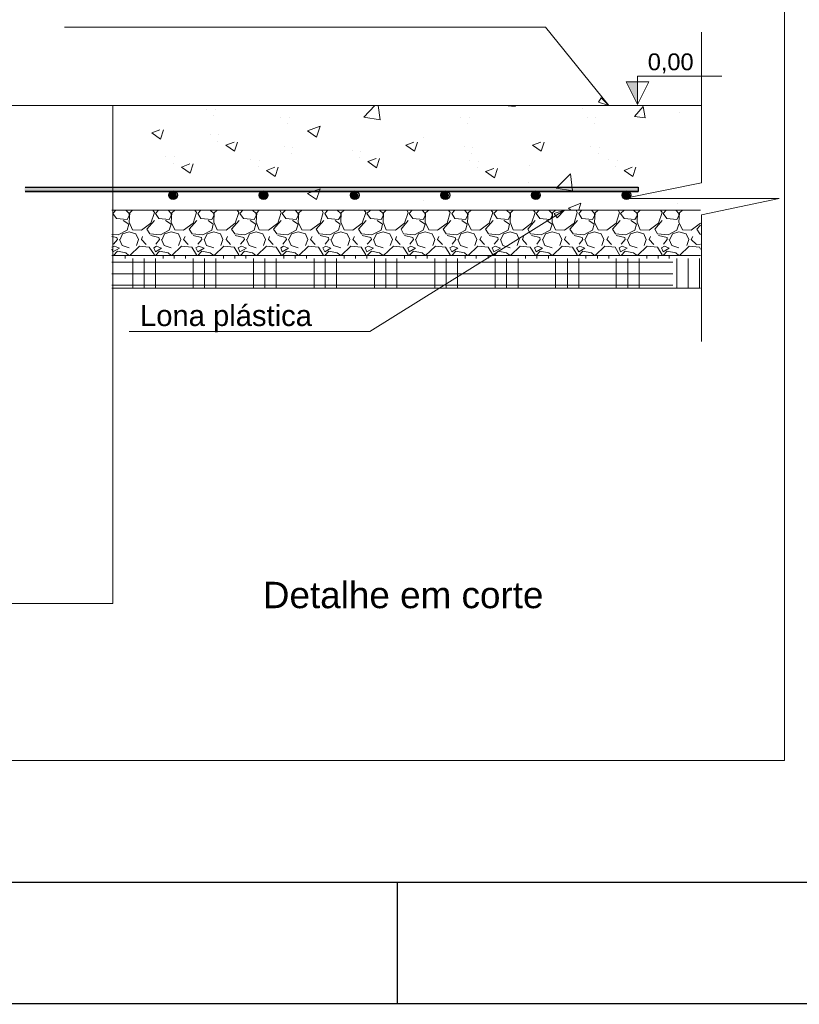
# Model space of a CAD drawing. Header units: millimetres. Extents: x 10 to 1250, y -62 to 528.
# Tile 901 of 909: x 1174.36 to 1180.81, y 68.52 to 76.67. Entities that reach past the tile are written whole.
import ezdxf

# ---------------------------------------------------------------- set-up
doc = ezdxf.new("R2010")
doc.units = ezdxf.units.MM
doc.header["$LTSCALE"] = 0.05
for name, color, linetype, lineweight in [('Cotas', 9, 'Continuous', 5), ('DT-Armadura', 2, 'Continuous', 30), ('DT-Cotas', 9, 'Continuous', 5), ('DT-Forma', 5, 'Continuous', 5)]:
    doc.layers.add(name, color=color, linetype=linetype, lineweight=lineweight)
for name, color, linetype in [('FOLHA_PADRÃO', 7, 'Continuous'), ('PDF_MASP_BLOCO DETALHAMENTO', 7, 'Continuous'), ('PDF_Text', 7, 'Continuous')]:
    doc.layers.add(name, color=color, linetype=linetype)
doc.styles.add('PDF Arial', font='arial.ttf')

# ---------------------------------------------------------------- blocks, each defined once
blk = doc.blocks.new('A1')
at = {"layer": 'FOLHA_PADRÃO', "color": 1, "linetype": 'Continuous'}
for points in [[(-84.1, 0), (0, 0), (0, 59.4), (-84.1, 59.4), (-84.1, 0)], [(-72.5, 1), (-72.5, -0.0076)]]:
    blk.add_lwpolyline(points, dxfattribs=at)
at = {"layer": 'FOLHA_PADRÃO', "color": 6, "linetype": 'Continuous'}
blk.add_lwpolyline([(-83.1, 58.4), (-1, 58.4), (-1, 1), (-83.1, 1), (-83.1, 58.4)], dxfattribs=at)

msp = doc.modelspace()

# ---------------------------------------------------------------- hatches: boundary and pattern name
at = {"layer": 'DT-Armadura'}
for points in [[(1174.3969, 75.2469), (1179.4712, 75.2469), (1179.4712, 75.2808), (1174.3969, 75.2808)], [(1175.6483, 75.1876), (1175.6568, 75.2131), (1175.6483, 75.2385), (1175.6229, 75.2469), (1175.5975, 75.2385), (1175.589, 75.2131), (1175.5975, 75.1876), (1175.6229, 75.1792)], [(1176.3723, 75.2469), (1176.3511, 75.2385), (1176.3384, 75.2131), (1176.3511, 75.1876), (1176.3723, 75.1792), (1176.3977, 75.1876), (1176.4104, 75.2131), (1176.3977, 75.2385)], [(1177.1258, 75.2469), (1177.1004, 75.2385), (1177.0877, 75.2131), (1177.1004, 75.1876), (1177.1258, 75.1792), (1177.147, 75.1876), (1177.1597, 75.2131), (1177.147, 75.2385)], [(1177.8963, 75.1876), (1177.909, 75.2131), (1177.8963, 75.2385), (1177.8752, 75.2469), (1177.8498, 75.2385), (1177.8413, 75.2131), (1177.8498, 75.1876), (1177.8752, 75.1792)], [(1178.6245, 75.2469), (1178.5991, 75.2385), (1178.5907, 75.2131), (1178.5991, 75.1876), (1178.6245, 75.1792), (1178.6499, 75.1876), (1178.6584, 75.2131), (1178.6499, 75.2385)], [(1179.3739, 75.2469), (1179.3485, 75.2385), (1179.34, 75.2131), (1179.3485, 75.1876), (1179.3739, 75.1792), (1179.3993, 75.1876), (1179.4077, 75.2131), (1179.3993, 75.2385)]]:
    msp.add_hatch(color=256, dxfattribs=at).paths.add_polyline_path(points)

# ---------------------------------------------------------------- linework, layer by layer
at = {"layer": 'Cotas'}
msp.add_lwpolyline([(1167.9389, 83.4984), (1180.6821, 83.4984), (1180.6821, 70.5407), (1167.9389, 70.5407)], close=True, dxfattribs=at)
at = {"layer": 'DT-Armadura'}
for points in [[(1178.5653, 75.3231), (1178.5653, 75.3231)], [(1174.4028, 75.2808), (1179.4712, 75.2808), (1179.4712, 75.2469), (1174.4028, 75.2469), (1179.4712, 75.2469)]]:
    msp.add_lwpolyline(points, dxfattribs=at)
for centre in [(1175.625, 75.2152), (1175.625, 75.2152), (1176.3744, 75.2152), (1177.128, 75.2152), (1177.8773, 75.2152), (1177.8773, 75.2152), (1178.6266, 75.2152), (1179.376, 75.2152)]:
    msp.add_circle(centre, 0.036, dxfattribs=at)
at = {"layer": 'DT-Cotas'}
for points in [[(1179.9962, 76.5633), (1179.9962, 75.3189), (1179.3527, 75.1876), (1179.9962, 75.1876), (1179.3527, 75.1876)], [(1177.3206, 75.9579), (1177.3375, 75.8393), (1177.202, 75.8605), (1177.2952, 75.9579)], [(1178.3663, 75.9579), (1178.3663, 75.9579)], [(1178.3663, 75.9579), (1178.4552, 75.9494), (1178.4552, 75.9579)], [(1179.014, 75.9325), (1179.014, 75.9325)], [(1179.8142, 75.8986), (1179.8142, 75.8986)], [(1175.5466, 75.7553), (1175.5212, 75.6791), (1175.4493, 75.7299), (1175.517, 75.7553)], [(1176.1592, 75.6546), (1176.1338, 75.5784), (1176.0619, 75.6292), (1176.1296, 75.6546)], [(1177.6477, 75.6546), (1177.6223, 75.5784), (1177.5503, 75.6292), (1177.618, 75.6546)], [(1177.6931, 75.6918), (1177.6931, 75.6918)], [(1178.6958, 75.6546), (1178.6704, 75.5784), (1178.5984, 75.6292), (1178.6661, 75.6546)], [(1177.3337, 75.519), (1177.3083, 75.4428), (1177.2363, 75.4936), (1177.304, 75.519)], [(1175.7926, 75.4737), (1175.7672, 75.3975), (1175.6952, 75.4483), (1175.7629, 75.4737)], [(1176.4958, 75.446), (1176.4704, 75.3698), (1176.3984, 75.4206), (1176.4661, 75.446)], [(1178.308, 75.4363), (1178.2826, 75.3601), (1178.2106, 75.4109), (1178.2783, 75.4363)], [(1178.5737, 75.4616), (1178.5737, 75.4616)], [(1179.4528, 75.446), (1179.4274, 75.3698), (1179.3554, 75.4206), (1179.4232, 75.446)], [(1177.6931, 75.1749), (1177.6931, 75.1749)], [(1180.4831, 75.1876), (1179.9962, 75.1876), (1179.3527, 75.1876), (1179.9962, 75.1876)], [(1179.9962, 75.0522), (1180.6397, 75.1876)], [(1175.1191, 75.0903), (1179.9877, 75.0903), (1175.4959, 75.0903)], [(1175.153, 75.0903), (1175.1276, 75.0649), (1175.1572, 75.0225), (1175.2461, 75.0141), (1175.263, 75.0437), (1175.263, 75.0649), (1175.2334, 75.0903), (1175.2249, 75.0903)], [(1175.2885, 75.0903), (1175.2673, 75.0691), (1175.263, 74.9929), (1175.2885, 74.9294), (1175.3647, 74.9252), (1175.4409, 74.9844), (1175.4705, 75.0733), (1175.4578, 75.0903)], [(1175.5044, 75.0903), (1175.479, 75.0649), (1175.5086, 75.0225), (1175.5933, 75.0141), (1175.6102, 75.0437), (1175.6102, 75.0649), (1175.5848, 75.0903), (1175.5721, 75.0903)], [(1175.6398, 75.0903), (1175.6144, 75.0691), (1175.6102, 74.9929), (1175.6398, 74.9294), (1175.7118, 74.9252), (1175.7922, 74.9844), (1175.8177, 75.0733), (1175.805, 75.0903)], [(1175.8558, 75.0903), (1175.8304, 75.0649), (1175.8558, 75.0225), (1175.9447, 75.0141), (1175.9616, 75.0437), (1175.9616, 75.0649), (1175.932, 75.0903), (1175.9235, 75.0903)], [(1175.9912, 75.0903), (1175.9658, 75.0691), (1175.9616, 74.9929), (1175.9912, 74.9294), (1176.0632, 74.9252), (1176.1394, 74.9844), (1176.169, 75.0733), (1176.1563, 75.0903)], [(1176.2029, 75.0903), (1176.1775, 75.0649), (1176.2071, 75.0225), (1176.296, 75.0141), (1176.313, 75.0437), (1176.313, 75.0649), (1176.2833, 75.0903), (1176.2749, 75.0903)], [(1176.3384, 75.0903), (1176.3172, 75.0691), (1176.313, 74.9929), (1176.3384, 74.9294), (1176.4146, 74.9252), (1176.4908, 74.9844), (1176.5204, 75.0733), (1176.5077, 75.0903)], [(1176.5543, 75.0903), (1176.5289, 75.0649), (1176.5585, 75.0225), (1176.6432, 75.0141), (1176.6601, 75.0437), (1176.6601, 75.0649), (1176.6347, 75.0903), (1176.622, 75.0903)], [(1176.6898, 75.0903), (1176.6644, 75.0691), (1176.6601, 74.9929), (1176.6898, 74.9294), (1176.7617, 74.9252), (1176.8422, 74.9844), (1176.8676, 75.0733), (1176.8549, 75.0903)], [(1176.9057, 75.0903), (1176.8803, 75.0649), (1176.9057, 75.0225), (1176.9946, 75.0141), (1177.0115, 75.0437), (1177.0115, 75.0649), (1176.9819, 75.0903), (1176.9734, 75.0903)], [(1177.0412, 75.0903), (1177.0158, 75.0691), (1177.0115, 74.9929), (1177.0412, 74.9294), (1177.1131, 74.9252), (1177.1893, 74.9844), (1177.219, 75.0733), (1177.2063, 75.0903)], [(1177.2571, 75.0903), (1177.2274, 75.0649), (1177.2571, 75.0225), (1177.346, 75.0141), (1177.3629, 75.0437), (1177.3629, 75.0649), (1177.3333, 75.0903), (1177.3248, 75.0903)], [(1177.3883, 75.0903), (1177.3671, 75.0691), (1177.3629, 74.9929), (1177.3883, 74.9294), (1177.4645, 74.9252), (1177.5407, 74.9844), (1177.5704, 75.0733), (1177.5577, 75.0903)], [(1177.6042, 75.0903), (1177.5788, 75.0649), (1177.6085, 75.0225), (1177.6931, 75.0141), (1177.7101, 75.0437), (1177.7101, 75.0649), (1177.6847, 75.0903), (1177.672, 75.0903)], [(1177.7397, 75.0903), (1177.7143, 75.0691), (1177.7101, 74.9929), (1177.7397, 74.9294), (1177.8117, 74.9252), (1177.8921, 74.9844), (1177.9175, 75.0733), (1177.9048, 75.0903)], [(1177.9556, 75.0903), (1177.9302, 75.0649), (1177.9556, 75.0225), (1178.0445, 75.0141), (1178.0615, 75.0437), (1178.0615, 75.0649), (1178.0361, 75.0903), (1178.0234, 75.0903)], [(1178.0911, 75.0903), (1178.0657, 75.0691), (1178.0615, 74.9929), (1178.0911, 74.9294), (1178.1631, 74.9252), (1178.2393, 74.9844), (1178.2689, 75.0733), (1178.2562, 75.0903)], [(1178.307, 75.0903), (1178.2774, 75.0649), (1178.307, 75.0225), (1178.3959, 75.0141), (1178.4128, 75.0437), (1178.4128, 75.0649), (1178.3832, 75.0903), (1178.3747, 75.0903)], [(1178.4382, 75.0903), (1178.4171, 75.0691), (1178.4128, 74.9929), (1178.4382, 74.9294), (1178.5145, 74.9252), (1178.5907, 74.9844), (1178.6203, 75.0733), (1178.6076, 75.0903)], [(1178.6542, 75.0903), (1178.6288, 75.0649), (1178.6584, 75.0225), (1178.7431, 75.0141), (1178.76, 75.0437), (1178.76, 75.0649), (1178.7346, 75.0903), (1178.7219, 75.0903)], [(1178.7896, 75.0903), (1178.7642, 75.0691), (1178.76, 74.9929), (1178.7896, 74.9294), (1178.8616, 74.9252), (1178.942, 74.9844), (1178.9674, 75.0733), (1178.959, 75.0903)], [(1178.9802, 75.0945), (1178.9971, 75.1495), (1178.8955, 75.1072), (1178.9124, 75.0945)], [(1179.0056, 75.0903), (1178.9802, 75.0649), (1179.0056, 75.0225), (1179.0945, 75.0141), (1179.1114, 75.0437), (1179.1114, 75.0649), (1179.086, 75.0903), (1179.0733, 75.0903)], [(1179.141, 75.0903), (1179.1156, 75.0691), (1179.1114, 74.9929), (1179.141, 74.9294), (1179.213, 74.9252), (1179.2892, 74.9844), (1179.3188, 75.0733), (1179.3061, 75.0903)], [(1179.3569, 75.0903), (1179.3273, 75.0649), (1179.3569, 75.0225), (1179.4458, 75.0141), (1179.4628, 75.0437), (1179.4628, 75.0649), (1179.4331, 75.0903), (1179.4247, 75.0903)], [(1179.4882, 75.0903), (1179.467, 75.0691), (1179.4628, 74.9929), (1179.4882, 74.9294), (1179.5644, 74.9252), (1179.6406, 74.9844), (1179.6702, 75.0733), (1179.6575, 75.0903)], [(1179.7041, 75.0903), (1179.6787, 75.0649), (1179.7083, 75.0225), (1179.793, 75.0141), (1179.8099, 75.0437), (1179.8099, 75.0649), (1179.7845, 75.0903), (1179.7761, 75.0903)], [(1179.8015, 75.1453), (1179.8015, 75.1453)], [(1179.8396, 75.0903), (1179.8142, 75.0691), (1179.8099, 74.9929), (1179.8396, 74.9294), (1179.9115, 74.9252), (1179.9877, 74.9844)], [(1175.2122, 75.0056), (1175.2588, 74.976), (1175.2461, 74.9252), (1175.1699, 74.8871), (1175.1191, 74.8913)], [(1175.5636, 75.0056), (1175.6102, 74.976), (1175.5933, 74.9252), (1175.5213, 74.8871), (1175.4324, 74.8955), (1175.407, 74.9336), (1175.4705, 75.0056)], [(1175.915, 75.0056), (1175.9574, 74.976), (1175.9447, 74.9252), (1175.8727, 74.8871), (1175.7838, 74.8955), (1175.7584, 74.9336), (1175.8219, 75.0056)], [(1176.2622, 75.0056), (1176.3087, 74.976), (1176.296, 74.9252), (1176.2198, 74.8871), (1176.1352, 74.8955), (1176.1098, 74.9336), (1176.1733, 75.0056)], [(1176.6136, 75.0056), (1176.6601, 74.976), (1176.6432, 74.9252), (1176.5712, 74.8871), (1176.4823, 74.8955), (1176.4569, 74.9336), (1176.5204, 75.0056)], [(1176.965, 75.0056), (1177.0073, 74.976), (1176.9946, 74.9252), (1176.9226, 74.8871), (1176.8337, 74.8955), (1176.8083, 74.9336), (1176.8718, 75.0056)], [(1177.3121, 75.0056), (1177.3587, 74.976), (1177.346, 74.9252), (1177.2698, 74.8871), (1177.1851, 74.8955), (1177.1597, 74.9336), (1177.2232, 75.0056)], [(1177.6635, 75.0056), (1177.7101, 74.976), (1177.6931, 74.9252), (1177.6212, 74.8871), (1177.5323, 74.8955), (1177.5111, 74.9336), (1177.5704, 75.0056)], [(1178.0149, 75.0056), (1178.0572, 74.976), (1178.0445, 74.9252), (1177.9726, 74.8871), (1177.8836, 74.8955), (1177.8582, 74.9336), (1177.9218, 75.0056)], [(1178.362, 75.0056), (1178.4086, 74.976), (1178.3959, 74.9252), (1178.3197, 74.8871), (1178.235, 74.8955), (1178.2096, 74.9336), (1178.2731, 75.0056)], [(1178.7134, 75.0056), (1178.76, 74.976), (1178.7431, 74.9252), (1178.6711, 74.8871), (1178.5822, 74.8955), (1178.561, 74.9336), (1178.6203, 75.0056)], [(1179.0648, 75.0056), (1179.1072, 74.976), (1179.0945, 74.9252), (1179.0225, 74.8871), (1178.9336, 74.8955), (1178.9082, 74.9336), (1178.9717, 75.0056)], [(1179.412, 75.0056), (1179.4585, 74.976), (1179.4458, 74.9252), (1179.3696, 74.8871), (1179.285, 74.8955), (1179.2596, 74.9336), (1179.3231, 75.0056)], [(1179.8099, 74.976), (1179.793, 74.9252), (1179.721, 74.8871), (1179.6321, 74.8955), (1179.611, 74.9336), (1179.6702, 75.0056)], [(1179.9962, 75.0522), (1179.9962, 74.0065), (1179.9962, 75.0522)], [(1175.3223, 74.7982), (1175.3393, 74.849), (1175.3181, 74.8955), (1175.263, 74.9125), (1175.208, 74.8955), (1175.1868, 74.849)], [(1175.6695, 74.7982), (1175.6906, 74.849), (1175.6695, 74.8955), (1175.6102, 74.9125), (1175.5552, 74.8955), (1175.534, 74.849)], [(1176.0209, 74.7982), (1176.0378, 74.849), (1176.0166, 74.8955), (1175.9616, 74.9125), (1175.9066, 74.8955), (1175.8854, 74.849)], [(1176.3723, 74.7982), (1176.3892, 74.849), (1176.368, 74.8955), (1176.313, 74.9125), (1176.2579, 74.8955), (1176.2368, 74.849)], [(1176.7194, 74.7982), (1176.7406, 74.849), (1176.7194, 74.8955), (1176.6601, 74.9125), (1176.6051, 74.8955), (1176.5839, 74.849)], [(1177.0708, 74.7982), (1177.0877, 74.849), (1177.0666, 74.8955), (1177.0115, 74.9125), (1176.9565, 74.8955), (1176.9353, 74.849)], [(1177.4222, 74.7982), (1177.4391, 74.849), (1177.418, 74.8955), (1177.3629, 74.9125), (1177.3079, 74.8955), (1177.2867, 74.849)], [(1177.7736, 74.7982), (1177.7905, 74.849), (1177.7693, 74.8955), (1177.7101, 74.9125), (1177.655, 74.8955), (1177.6339, 74.849)], [(1178.1207, 74.7982), (1178.1377, 74.849), (1178.1165, 74.8955), (1178.0615, 74.9125), (1178.0064, 74.8955), (1177.9853, 74.849)], [(1178.4721, 74.7982), (1178.4891, 74.849), (1178.4679, 74.8955), (1178.4128, 74.9125), (1178.3578, 74.8955), (1178.3366, 74.849)], [(1178.8235, 74.7982), (1178.8404, 74.849), (1178.8193, 74.8955), (1178.76, 74.9125), (1178.705, 74.8955), (1178.6838, 74.849)], [(1179.1707, 74.7982), (1179.1876, 74.849), (1179.1664, 74.8955), (1179.1114, 74.9125), (1179.0564, 74.8955), (1179.0352, 74.849)], [(1179.5221, 74.7982), (1179.539, 74.849), (1179.5178, 74.8955), (1179.4628, 74.9125), (1179.4077, 74.8955), (1179.3866, 74.849)], [(1179.8734, 74.7982), (1179.8904, 74.849), (1179.8692, 74.8955), (1179.8099, 74.9125), (1179.7549, 74.8955), (1179.7337, 74.849)], [(1179.9877, 74.8913), (1179.9835, 74.8955), (1179.9581, 74.9336), (1179.9877, 74.9675)], [(1175.1191, 74.8744), (1175.1614, 74.8659), (1175.1657, 74.849), (1175.1318, 74.8109)], [(1175.1826, 74.849), (1175.2038, 74.7982), (1175.263, 74.7812)], [(1175.4028, 74.8066), (1175.3647, 74.849), (1175.3731, 74.8744)], [(1175.4409, 74.8828), (1175.5086, 74.8659), (1175.5128, 74.849), (1175.4832, 74.8109)], [(1175.5298, 74.849), (1175.5509, 74.7982), (1175.6102, 74.7812)], [(1175.7499, 74.8066), (1175.7118, 74.849), (1175.7245, 74.8744)], [(1175.7922, 74.8828), (1175.86, 74.8659), (1175.8642, 74.849), (1175.8304, 74.8109)], [(1175.8812, 74.849), (1175.9023, 74.7982), (1175.9616, 74.7812)], [(1176.1013, 74.8066), (1176.0632, 74.849), (1176.0759, 74.8744)], [(1176.1394, 74.8828), (1176.2114, 74.8659), (1176.2156, 74.849), (1176.1817, 74.8109)], [(1176.2325, 74.849), (1176.2537, 74.7982), (1176.313, 74.7812)], [(1176.4527, 74.8066), (1176.4146, 74.849), (1176.4231, 74.8744)], [(1176.4908, 74.8828), (1176.5585, 74.8659), (1176.5628, 74.849), (1176.5331, 74.8109)], [(1176.5797, 74.849), (1176.6009, 74.7982), (1176.6601, 74.7812)], [(1176.7998, 74.8066), (1176.7617, 74.849), (1176.7744, 74.8744)], [(1176.8422, 74.8828), (1176.9099, 74.8659), (1176.9142, 74.849), (1176.8845, 74.8109)], [(1176.9311, 74.849), (1176.9523, 74.7982), (1177.0115, 74.7812)], [(1177.1512, 74.8066), (1177.1131, 74.849), (1177.1258, 74.8744)], [(1177.1893, 74.8828), (1177.2613, 74.8659), (1177.2655, 74.849), (1177.2317, 74.8109)], [(1177.2825, 74.849), (1177.3036, 74.7982), (1177.3629, 74.7812)], [(1177.5026, 74.8066), (1177.4645, 74.849), (1177.473, 74.8744)], [(1177.5407, 74.8828), (1177.6085, 74.8659), (1177.6127, 74.849), (1177.5831, 74.8109)], [(1177.6296, 74.849), (1177.6508, 74.7982), (1177.7101, 74.7812)], [(1177.854, 74.8066), (1177.8117, 74.849), (1177.8244, 74.8744)], [(1177.8921, 74.8828), (1177.9599, 74.8659), (1177.9641, 74.849), (1177.9345, 74.8109)], [(1177.981, 74.849), (1178.0022, 74.7982), (1178.0615, 74.7812)], [(1178.2012, 74.8066), (1178.1631, 74.849), (1178.1758, 74.8744)], [(1178.2393, 74.8828), (1178.3112, 74.8659), (1178.3155, 74.849), (1178.2816, 74.8109)], [(1178.3324, 74.849), (1178.3536, 74.7982), (1178.4128, 74.7812)], [(1178.5526, 74.8066), (1178.5145, 74.849), (1178.5229, 74.8744)], [(1178.5907, 74.8828), (1178.6584, 74.8659), (1178.6626, 74.849), (1178.633, 74.8109)], [(1178.6796, 74.849), (1178.7007, 74.7982), (1178.76, 74.7812)], [(1178.9039, 74.8066), (1178.8616, 74.849), (1178.8743, 74.8744)], [(1178.942, 74.8828), (1179.0098, 74.8659), (1179.014, 74.849), (1178.9844, 74.8109)], [(1179.031, 74.849), (1179.0521, 74.7982), (1179.1114, 74.7812)], [(1179.2511, 74.8066), (1179.213, 74.849), (1179.2257, 74.8744)], [(1179.2892, 74.8828), (1179.3612, 74.8659), (1179.3654, 74.849), (1179.3315, 74.8109)], [(1179.3823, 74.849), (1179.4035, 74.7982), (1179.4628, 74.7812)], [(1179.6025, 74.8066), (1179.5644, 74.849), (1179.5729, 74.8744)], [(1179.6406, 74.8828), (1179.7126, 74.8659), (1179.7126, 74.849), (1179.6829, 74.8109)], [(1179.7295, 74.849), (1179.7507, 74.7982), (1179.8099, 74.7812)], [(1179.9877, 74.8109), (1179.9539, 74.8066), (1179.9115, 74.849), (1179.9242, 74.8744)], [(1175.1191, 74.7685), (1175.1276, 74.7474), (1175.1826, 74.777), (1175.1403, 74.7939), (1175.1191, 74.7855)], [(1175.2588, 74.7177), (1175.2334, 74.7389), (1175.1657, 74.7516), (1175.1318, 74.7177)], [(1175.4663, 74.7177), (1175.4705, 74.722), (1175.4282, 74.7855), (1175.3477, 74.7939), (1175.2673, 74.7177)], [(1175.6102, 74.7177), (1175.5848, 74.7389), (1175.5128, 74.7516), (1175.479, 74.7177)], [(1175.8177, 74.7177), (1175.8177, 74.722), (1175.7795, 74.7855), (1175.6949, 74.7939), (1175.6144, 74.7177)], [(1175.9616, 74.7177), (1175.932, 74.7389), (1175.8642, 74.7516), (1175.8304, 74.7177)], [(1176.1648, 74.7177), (1176.169, 74.722), (1176.1309, 74.7855), (1176.0463, 74.7939), (1175.9658, 74.7177)], [(1176.3087, 74.7177), (1176.2833, 74.7389), (1176.2156, 74.7516), (1176.1817, 74.7177)], [(1176.5162, 74.7177), (1176.5204, 74.722), (1176.4781, 74.7855), (1176.3977, 74.7939), (1176.3172, 74.7177)], [(1176.6601, 74.7177), (1176.6347, 74.7389), (1176.5628, 74.7516), (1176.5289, 74.7177)], [(1176.8676, 74.7177), (1176.8676, 74.722), (1176.8295, 74.7855), (1176.7448, 74.7939), (1176.6644, 74.7177)], [(1177.0115, 74.7177), (1176.9819, 74.7389), (1176.9142, 74.7516), (1176.8803, 74.7177)], [(1177.2147, 74.7177), (1177.219, 74.722), (1177.1809, 74.7855), (1177.0962, 74.7939), (1177.0158, 74.7177)], [(1177.3629, 74.7177), (1177.3333, 74.7389), (1177.2655, 74.7516), (1177.2317, 74.7177)], [(1177.5661, 74.7177), (1177.5704, 74.722), (1177.528, 74.7855), (1177.4476, 74.7939), (1177.3671, 74.7177)], [(1177.7101, 74.7177), (1177.6847, 74.7389), (1177.6127, 74.7516), (1177.5788, 74.7177)], [(1177.9175, 74.7177), (1177.9175, 74.722), (1177.8794, 74.7855), (1177.7947, 74.7939), (1177.7143, 74.7177)], [(1178.0615, 74.7177), (1178.0361, 74.7389), (1177.9641, 74.7516), (1177.9302, 74.7177)], [(1178.2647, 74.7177), (1178.2689, 74.722), (1178.2308, 74.7855), (1178.1461, 74.7939), (1178.0657, 74.7177)], [(1178.4128, 74.7177), (1178.3832, 74.7389), (1178.3155, 74.7516), (1178.2816, 74.7177)], [(1178.6161, 74.7177), (1178.6203, 74.722), (1178.578, 74.7855), (1178.4975, 74.7939), (1178.4171, 74.7177)], [(1178.76, 74.7177), (1178.7346, 74.7389), (1178.6626, 74.7516), (1178.6288, 74.7177)], [(1178.9674, 74.7177), (1178.9674, 74.722), (1178.9293, 74.7855), (1178.8447, 74.7939), (1178.7642, 74.7177)], [(1179.1114, 74.7177), (1179.086, 74.7389), (1179.014, 74.7516), (1178.9802, 74.7177)], [(1179.3146, 74.7177), (1179.3188, 74.722), (1179.2807, 74.7855), (1179.1961, 74.7939), (1179.1156, 74.7177)], [(1179.4628, 74.7177), (1179.4331, 74.7389), (1179.3654, 74.7516), (1179.3315, 74.7177)], [(1179.666, 74.7177), (1179.6702, 74.722), (1179.6321, 74.7855), (1179.5475, 74.7939), (1179.467, 74.7177)], [(1179.8099, 74.7177), (1179.7845, 74.7389), (1179.7126, 74.7516), (1179.6787, 74.7177)], [(1179.9877, 74.7685), (1179.9793, 74.7855), (1179.8946, 74.7939), (1179.8142, 74.7177)], [(1179.9877, 74.7177), (1175.1191, 74.7177)], [(1175.1191, 74.6627), (1178.1715, 74.6627), (1179.7591, 74.6627)], [(1175.2292, 74.6923), (1175.2292, 74.7177)], [(1175.2673, 74.7177), (1175.2673, 74.7177)], [(1175.2927, 74.4468), (1175.2927, 74.6923)], [(1175.3858, 74.4468), (1175.3858, 74.6923)], [(1175.479, 74.4468), (1175.479, 74.6923)], [(1175.5425, 74.6923), (1175.5425, 74.7177)], [(1175.6144, 74.7177), (1175.6144, 74.7177)], [(1175.6356, 74.6923), (1175.6356, 74.7177)], [(1175.7287, 74.6923), (1175.7287, 74.7177)], [(1175.7922, 74.4468), (1175.7922, 74.6923)], [(1175.8854, 74.4468), (1175.8854, 74.6923)], [(1175.9658, 74.7177), (1175.9658, 74.7177)], [(1175.9785, 74.4468), (1175.9785, 74.6923)], [(1176.042, 74.6923), (1176.042, 74.7177)], [(1176.1352, 74.6923), (1176.1352, 74.7177)], [(1176.2283, 74.6923), (1176.2283, 74.7177)], [(1176.2918, 74.4468), (1176.2918, 74.6923)], [(1176.3172, 74.7177), (1176.3172, 74.7177)], [(1176.385, 74.4468), (1176.385, 74.6923)], [(1176.4781, 74.4468), (1176.4781, 74.6923)], [(1176.5416, 74.6923), (1176.5416, 74.7177)], [(1176.6347, 74.6923), (1176.6347, 74.7177)], [(1176.6644, 74.7177), (1176.6644, 74.7177)], [(1176.7279, 74.6923), (1176.7279, 74.7177)], [(1176.7914, 74.4468), (1176.7914, 74.6923)], [(1176.8845, 74.4468), (1176.8845, 74.6923)], [(1176.9777, 74.4468), (1176.9777, 74.6923)], [(1177.0158, 74.7177), (1177.0158, 74.7177)], [(1177.0412, 74.6923), (1177.0412, 74.7177)], [(1177.1343, 74.6923), (1177.1343, 74.7177)], [(1177.2274, 74.6923), (1177.2274, 74.7177)], [(1177.2909, 74.4468), (1177.2909, 74.6923)], [(1177.3671, 74.7177), (1177.3671, 74.7177)], [(1177.3841, 74.4468), (1177.3841, 74.6923)], [(1177.4772, 74.4468), (1177.4772, 74.6923)], [(1177.5407, 74.6923), (1177.5407, 74.7177)], [(1177.6339, 74.6923), (1177.6339, 74.7177)], [(1177.7143, 74.7177), (1177.7143, 74.7177)], [(1177.727, 74.6923), (1177.727, 74.7177)], [(1177.7905, 74.4468), (1177.7905, 74.6923)], [(1177.8836, 74.4468), (1177.8836, 74.4806), (1177.8836, 74.6923)], [(1177.9768, 74.4468), (1177.9768, 74.5399), (1177.9768, 74.6923)], [(1178.0403, 74.6923), (1178.0403, 74.7177)], [(1178.0657, 74.7177), (1178.0657, 74.7177)], [(1178.1334, 74.6923), (1178.1334, 74.7177)], [(1178.2308, 74.6923), (1178.2308, 74.6966), (1178.2308, 74.7177)], [(1178.2901, 74.4468), (1178.2901, 74.6923)], [(1178.3832, 74.4468), (1178.3832, 74.6923)], [(1178.4171, 74.7177), (1178.4171, 74.7177)], [(1178.4806, 74.4468), (1178.4806, 74.6923)], [(1178.5399, 74.6923), (1178.5399, 74.7177)], [(1178.633, 74.6923), (1178.633, 74.7177)], [(1178.7304, 74.6923), (1178.7304, 74.7177)], [(1178.7642, 74.7177), (1178.7642, 74.7177)], [(1178.7896, 74.4468), (1178.7896, 74.6923)], [(1178.887, 74.4468), (1178.887, 74.6923)], [(1178.9802, 74.4468), (1178.9802, 74.6923)], [(1179.0394, 74.6923), (1179.0394, 74.7177)], [(1179.1156, 74.7177), (1179.1156, 74.7177)], [(1179.1368, 74.6923), (1179.1368, 74.7177)], [(1179.2299, 74.6923), (1179.2299, 74.7177)], [(1179.2892, 74.4468), (1179.2892, 74.6923)], [(1179.3866, 74.4468), (1179.3866, 74.6923)], [(1179.467, 74.7177), (1179.467, 74.7177)], [(1179.4797, 74.4468), (1179.4797, 74.6923)], [(1179.5432, 74.6923), (1179.5432, 74.7177)], [(1179.6364, 74.6923), (1179.6364, 74.7177)], [(1179.7295, 74.6923), (1179.7295, 74.7177)], [(1179.793, 74.4468), (1179.793, 74.6923)], [(1179.8142, 74.7177), (1179.8142, 74.7177)], [(1179.8861, 74.4468), (1179.8861, 74.6923)], [(1179.9793, 74.4468), (1179.9793, 74.6923)], [(1175.1191, 74.5653), (1178.0234, 74.5653), (1179.7591, 74.5653)], [(1175.1191, 74.4722), (1179.7591, 74.4722)], [(1175.1191, 74.4468), (1179.9877, 74.4468)]]:
    msp.add_lwpolyline(points, dxfattribs=at)
for points in [[(1179.5136, 75.9494), (1179.5305, 75.8563), (1179.4416, 75.8647)], [(1176.8422, 75.785), (1176.8125, 75.6961), (1176.7363, 75.7469)], [(1178.9293, 75.2512), (1178.7939, 75.2723), (1178.9124, 75.3909)], [(1176.8422, 75.2681), (1176.8125, 75.1792), (1176.7363, 75.23)], [(1179.9962, 75.1876), (1180.6397, 75.1876), (1179.9962, 75.1876), (1180.6397, 75.1876)], [(1175.4874, 74.7939), (1175.4663, 74.7812), (1175.479, 74.7474), (1175.5298, 74.777)], [(1175.8388, 74.7939), (1175.8134, 74.7812), (1175.8304, 74.7474), (1175.8812, 74.777)], [(1176.1902, 74.7939), (1176.1648, 74.7812), (1176.1775, 74.7474), (1176.2325, 74.777)], [(1176.5374, 74.7939), (1176.5162, 74.7812), (1176.5289, 74.7474), (1176.5797, 74.777)], [(1176.8888, 74.7939), (1176.8634, 74.7812), (1176.8803, 74.7474), (1176.9311, 74.777)], [(1177.2401, 74.7939), (1177.2147, 74.7812), (1177.2274, 74.7474), (1177.2825, 74.777)], [(1177.5915, 74.7939), (1177.5661, 74.7812), (1177.5788, 74.7474), (1177.6296, 74.777)], [(1177.9387, 74.7939), (1177.9133, 74.7812), (1177.9302, 74.7474), (1177.981, 74.777)], [(1178.2901, 74.7939), (1178.2647, 74.7812), (1178.2774, 74.7474), (1178.3324, 74.777)], [(1178.6415, 74.7939), (1178.6161, 74.7812), (1178.6288, 74.7474), (1178.6796, 74.777)], [(1178.9886, 74.7939), (1178.9632, 74.7812), (1178.9802, 74.7474), (1179.031, 74.777)], [(1179.34, 74.7939), (1179.3146, 74.7812), (1179.3273, 74.7474), (1179.3823, 74.777)], [(1179.6914, 74.7939), (1179.666, 74.7812), (1179.6787, 74.7474), (1179.7295, 74.777)]]:
    msp.add_lwpolyline(points, close=True, dxfattribs=at)
at = {"layer": 'DT-Forma'}
msp.add_line((1175.1276, 75.0649), (1175.1276, 75.9579), dxfattribs=at)
for points in [[(1168.7602, 75.9579), (1179.9962, 75.9579)], [(1173.6289, 75.9579), (1173.6289, 71.8389), (1175.1276, 71.8389), (1175.1276, 75.9579)]]:
    msp.add_lwpolyline(points, dxfattribs=at)
at = {"layer": 'PDF_MASP_BLOCO DETALHAMENTO', "lineweight": 9}
for points in [[(1179.2299, 75.9579), (1179.1453, 75.9833), (1179.1664, 76.0214), (1179.2299, 75.9579), (1178.7055, 76.6049), (1174.7259, 76.6049)], [(1179.467, 75.9664), (1179.5602, 76.1526), (1179.3739, 76.1526), (1179.467, 75.9664), (1179.467, 76.1992), (1180.1656, 76.1992)], [(1178.8616, 75.0903), (1178.7769, 75.0649), (1178.8023, 75.0268), (1178.8616, 75.0903), (1177.2528, 74.0869), (1175.263, 74.0869)]]:
    msp.add_lwpolyline(points, dxfattribs=at)
at = {"layer": 'PDF_MASP_BLOCO DETALHAMENTO', "lineweight": 5}
for points in [[(1175.9004, 75.928), (1175.9004, 75.928)], [(1175.9724, 75.9238), (1175.9724, 75.9238)], [(1175.9597, 75.873), (1175.9597, 75.873)], [(1176.513, 75.8614), (1176.513, 75.8614)], [(1176.5723, 75.8064), (1176.5723, 75.8064)], [(1176.585, 75.8572), (1176.585, 75.8572)], [(1178.0015, 75.8614), (1178.0015, 75.8614)], [(1178.0607, 75.8064), (1178.0607, 75.8064)], [(1178.0734, 75.8572), (1178.0734, 75.8572)], [(1179.0496, 75.8614), (1179.0496, 75.8614)], [(1179.1089, 75.8064), (1179.1089, 75.8064)], [(1179.1216, 75.8572), (1179.1216, 75.8572)], [(1175.9322, 75.7174), (1175.9322, 75.7174)], [(1175.9915, 75.6623), (1175.9915, 75.6623)], [(1176.0042, 75.7131), (1176.0042, 75.7131)], [(1176.5448, 75.6167), (1176.5448, 75.6167)], [(1176.6041, 75.5616), (1176.6041, 75.5616)], [(1176.6168, 75.6124), (1176.6168, 75.6124)], [(1177.1067, 75.5818), (1177.1067, 75.5818)], [(1177.1786, 75.5776), (1177.1786, 75.5776)], [(1178.0332, 75.6167), (1178.0332, 75.6167)], [(1178.0925, 75.5616), (1178.0925, 75.5616)], [(1178.1052, 75.6124), (1178.1052, 75.6124)], [(1179.0814, 75.6167), (1179.0814, 75.6167)], [(1179.1406, 75.5616), (1179.1406, 75.5616)], [(1179.1533, 75.6124), (1179.1533, 75.6124)], [(1175.5656, 75.5365), (1175.5656, 75.5365)], [(1175.6248, 75.4814), (1175.6248, 75.4814)], [(1175.6375, 75.5322), (1175.6375, 75.5322)], [(1176.2687, 75.5088), (1176.2687, 75.5088)], [(1176.3407, 75.5045), (1176.3407, 75.5045)], [(1177.1659, 75.5268), (1177.1659, 75.5268)], [(1178.081, 75.499), (1178.081, 75.499)], [(1178.1529, 75.4948), (1178.1529, 75.4948)], [(1179.2258, 75.5088), (1179.2258, 75.5088)], [(1179.2978, 75.5045), (1179.2978, 75.5045)], [(1176.328, 75.4537), (1176.328, 75.4537)], [(1178.1402, 75.444), (1178.1402, 75.444)], [(1179.2851, 75.4537), (1179.2851, 75.4537)]]:
    msp.add_lwpolyline(points, dxfattribs=at)
at = {"layer": 'PDF_MASP_BLOCO DETALHAMENTO'}
msp.add_solid([(1179.3739, 76.1526), (1179.467, 76.1526), (1179.467, 75.9664)], dxfattribs=at)

# ---------------------------------------------------------------- block references
msp.add_blockref('A1', (1249.9782, 68.5322))
msp.add_blockref('A1', (1249.9782, 68.5322))

# ---------------------------------------------------------------- texts
at = {"layer": 'PDF_Text', "attachment_point": 7, "style": 'PDF Arial'}
for s, insert, char_height in [('0,00', (1179.5517, 76.2225), 0.1394), ('Lona plástica', (1175.352, 74.0813), 0.172738), ('Detalhe em corte', (1176.368, 71.7971), 0.218196)]:
    msp.add_mtext(s, dxfattribs=dict(at, insert=insert, char_height=char_height))

doc.saveas('drawing.dxf')
